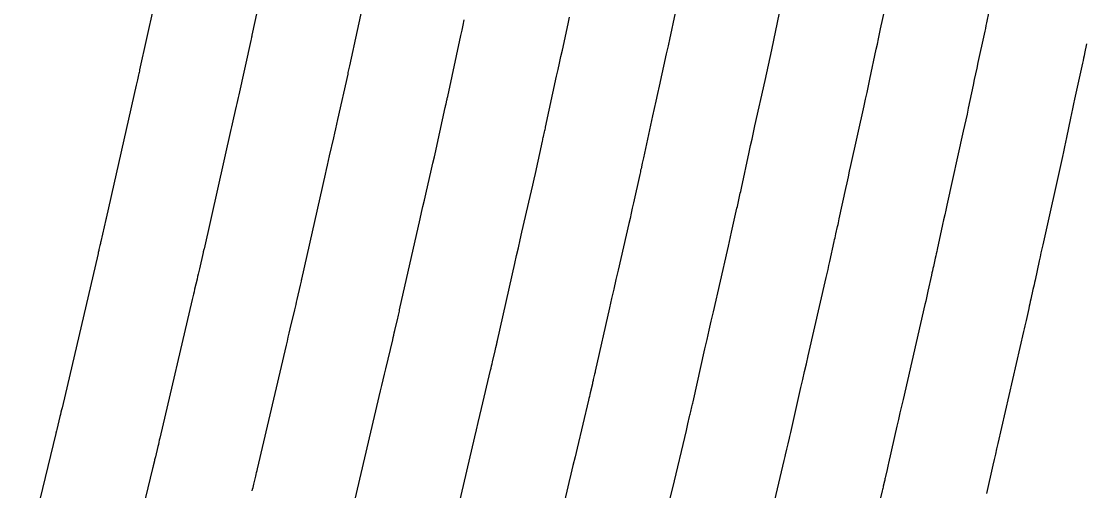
# Model space of a CAD drawing. Extents: x 1098669 to 1198896, y 698679 to 704410.
# Drawn here: x 1106771.68 to 1106802.83, y 699169.15 to 699182.91 of the extents above; entities that cross this region are included whole.
import ezdxf

# ---------------------------------------------------------------- set-up
doc = ezdxf.new("R2010")
doc.units = 0
doc.layers.add('R_Contours', color=7, linetype='Continuous')

msp = doc.modelspace()

# ---------------------------------------------------------------- linework, layer by layer
at = {"layer": 'R_Contours'}
for points in [[(1106778.949, 699184.879), (1106778.436, 699182.503), (1106778.43, 699182.478), (1106778.425, 699182.452), (1106778.41, 699182.388), (1106778.402, 699182.349), (1106778.052, 699180.761), (1106778.033, 699180.676), (1106778.014, 699180.59), (1106777.995, 699180.505), (1106777.975, 699180.42), (1106777.897, 699180.079), (1106777.877, 699179.993), (1106777.858, 699179.908), (1106777.838, 699179.823), (1106777.819, 699179.737), (1106777.034, 699176.247), (1106777.028, 699176.22), (1106777.013, 699176.157), (1106777.009, 699176.139), (1106776.897, 699175.652), (1106776.88, 699175.577), (1106776.863, 699175.503), (1106776.846, 699175.429), (1106776.828, 699175.355), (1106776.757, 699175.058), (1106776.74, 699174.984), (1106776.722, 699174.91), (1106776.705, 699174.836), (1106776.687, 699174.762), (1106775.737, 699170.691), (1106775.723, 699170.631), (1106775.709, 699170.571), (1106775.695, 699170.51), (1106775.68, 699170.45), (1106775.608, 699170.146), (1106775.601, 699170.117), (1106775.594, 699170.088), (1106775.587, 699170.059), (1106775.58, 699170.03), (1106775.545, 699169.886), (1106775.531, 699169.828), (1106775.524, 699169.799), (1106774.616, 699166.042)], [(1106791.055, 699184.217), (1106790.774, 699182.886), (1106790.725, 699182.655), (1106790.675, 699182.423), (1106790.625, 699182.192), (1106790.574, 699181.961), (1106790.363, 699181.01), (1106790.314, 699180.793), (1106790.267, 699180.575), (1106790.219, 699180.357), (1106790.172, 699180.139), (1106789.907, 699178.914), (1106789.898, 699178.873), (1106789.889, 699178.832), (1106789.88, 699178.791), (1106789.871, 699178.75), (1106789.834, 699178.586), (1106789.824, 699178.545), (1106789.815, 699178.503), (1106789.806, 699178.462), (1106789.797, 699178.421), (1106789.614, 699177.59), (1106789.58, 699177.438), (1106789.546, 699177.286), (1106789.512, 699177.134), (1106789.477, 699176.982), (1106789.163, 699175.62), (1106789.099, 699175.342), (1106789.036, 699175.064), (1106788.973, 699174.787), (1106788.91, 699174.509), (1106788.494, 699172.657), (1106788.487, 699172.626), (1106788.48, 699172.596), (1106788.473, 699172.565), (1106788.466, 699172.534), (1106788.437, 699172.412), (1106788.43, 699172.382), (1106788.423, 699172.351), (1106788.416, 699172.321), (1106788.409, 699172.29), (1106788.347, 699172.023), (1106788.335, 699171.968), (1106788.322, 699171.913), (1106788.309, 699171.858), (1106788.296, 699171.804), (1106787.961, 699170.399), (1106787.901, 699170.147), (1106787.841, 699169.895), (1106787.782, 699169.642), (1106787.723, 699169.39), (1106787.191, 699167.113)], [(1106778.447, 699169.15), (1106778.458, 699169.197), (1106778.47, 699169.245), (1106778.481, 699169.293), (1106778.493, 699169.341), (1106778.549, 699169.576), (1106778.562, 699169.631), (1106778.575, 699169.686), (1106778.588, 699169.742), (1106778.601, 699169.797), (1106779.446, 699173.419), (1106779.474, 699173.538), (1106779.502, 699173.656), (1106779.53, 699173.775), (1106779.558, 699173.894), (1106779.692, 699174.456), (1106779.71, 699174.531), (1106779.728, 699174.606), (1106779.745, 699174.681), (1106779.762, 699174.756), (1106779.859, 699175.177), (1106779.869, 699175.22), (1106779.886, 699175.292), (1106779.892, 699175.321), (1106779.899, 699175.35), (1106780.592, 699178.43), (1106780.622, 699178.564), (1106780.652, 699178.697), (1106780.683, 699178.83), (1106780.713, 699178.964), (1106780.836, 699179.497), (1106780.867, 699179.631), (1106780.897, 699179.764), (1106780.927, 699179.898), (1106780.957, 699180.031), (1106781.251, 699181.367), (1106781.259, 699181.407), (1106781.268, 699181.447), (1106781.286, 699181.526), (1106781.295, 699181.566), (1106781.304, 699181.606), (1106781.754, 699183.687)], [(1106793.526, 699167.917), (1106794.032, 699170.036), (1106794.042, 699170.077), (1106794.052, 699170.118), (1106794.061, 699170.159), (1106794.071, 699170.201), (1106794.108, 699170.366), (1106794.118, 699170.407), (1106794.127, 699170.448), (1106794.137, 699170.49), (1106794.147, 699170.531), (1106794.186, 699170.696), (1106794.195, 699170.737), (1106794.205, 699170.779), (1106794.214, 699170.82), (1106794.224, 699170.861), (1106794.519, 699172.177), (1106794.572, 699172.41), (1106794.625, 699172.643), (1106794.678, 699172.876), (1106794.731, 699173.108), (1106795.26, 699175.4), (1106795.286, 699175.517), (1106795.313, 699175.633), (1106795.339, 699175.75), (1106795.365, 699175.867), (1106795.495, 699176.457), (1106795.507, 699176.512), (1106795.519, 699176.568), (1106795.531, 699176.623), (1106795.544, 699176.678), (1106795.594, 699176.898), (1106795.606, 699176.954), (1106795.618, 699177.009), (1106795.63, 699177.064), (1106795.642, 699177.119), (1106795.836, 699178.014), (1106795.872, 699178.182), (1106795.909, 699178.349), (1106795.946, 699178.517), (1106795.983, 699178.684), (1106796.371, 699180.434), (1106796.414, 699180.63), (1106796.457, 699180.826), (1106796.499, 699181.022), (1106796.541, 699181.218), (1106796.727, 699182.098), (1106796.758, 699182.246), (1106796.79, 699182.394), (1106796.822, 699182.542), (1106796.853, 699182.69), (1106797.004, 699183.383)], [(1106775.553, 699183.331), (1106775.148, 699181.491), (1106775.14, 699181.454), (1106775.131, 699181.416), (1106775.123, 699181.379), (1106775.114, 699181.342), (1106775.08, 699181.193), (1106775.072, 699181.156), (1106775.063, 699181.119), (1106775.055, 699181.082), (1106775.046, 699181.044), (1106774.169, 699177.145), (1106774.166, 699177.13), (1106774.159, 699177.101), (1106774.012, 699176.46), (1106774.005, 699176.43), (1106773.998, 699176.401), (1106773.991, 699176.371), (1106773.984, 699176.341), (1106773.956, 699176.223), (1106773.949, 699176.194), (1106773.942, 699176.164), (1106773.935, 699176.135), (1106773.928, 699176.105), (1106772.874, 699171.586), (1106772.858, 699171.52), (1106772.843, 699171.455), (1106772.828, 699171.389), (1106772.812, 699171.324), (1106772.723, 699170.951), (1106772.714, 699170.911), (1106772.697, 699170.84), (1106772.694, 699170.83), (1106771.68, 699166.634)], [(1106784.328, 699168.008), (1106784.964, 699170.733), (1106785.012, 699170.941), (1106785.061, 699171.149), (1106785.111, 699171.356), (1106785.16, 699171.564), (1106785.428, 699172.688), (1106785.443, 699172.749), (1106785.457, 699172.811), (1106785.472, 699172.872), (1106785.486, 699172.934), (1106785.559, 699173.252), (1106785.57, 699173.303), (1106785.582, 699173.353), (1106785.606, 699173.454), (1106785.611, 699173.479), (1106785.617, 699173.504), (1106785.623, 699173.529), (1106785.629, 699173.554), (1106786.137, 699175.816), (1106786.189, 699176.046), (1106786.241, 699176.275), (1106786.294, 699176.505), (1106786.347, 699176.734), (1106786.586, 699177.773), (1106786.625, 699177.942), (1106786.663, 699178.112), (1106786.701, 699178.282), (1106786.739, 699178.452), (1106786.948, 699179.403), (1106786.956, 699179.437), (1106786.963, 699179.471), (1106786.971, 699179.505), (1106786.978, 699179.539), (1106787.009, 699179.675), (1106787.017, 699179.709), (1106787.024, 699179.743), (1106787.032, 699179.777), (1106787.039, 699179.811), (1106787.362, 699181.304), (1106787.404, 699181.496), (1106787.445, 699181.688), (1106787.488, 699181.88), (1106787.53, 699182.071), (1106787.7, 699182.838), (1106787.743, 699183.03)], [(1106790.691, 699168.938), (1106790.762, 699169.235), (1106791.164, 699170.92), (1106791.176, 699170.968), (1106791.187, 699171.016), (1106791.198, 699171.064), (1106791.209, 699171.112), (1106791.258, 699171.328), (1106791.267, 699171.364), (1106791.275, 699171.4), (1106791.283, 699171.436), (1106791.292, 699171.472), (1106791.326, 699171.615), (1106791.334, 699171.651), (1106791.342, 699171.687), (1106791.35, 699171.723), (1106791.359, 699171.759), (1106791.708, 699173.312), (1106791.769, 699173.583), (1106791.83, 699173.854), (1106791.892, 699174.124), (1106791.954, 699174.395), (1106792.368, 699176.191), (1106792.399, 699176.325), (1106792.43, 699176.46), (1106792.46, 699176.594), (1106792.489, 699176.729), (1106792.646, 699177.439), (1106792.656, 699177.487), (1106792.667, 699177.536), (1106792.678, 699177.584), (1106792.689, 699177.632), (1106792.732, 699177.824), (1106792.743, 699177.872), (1106792.754, 699177.92), (1106792.764, 699177.968), (1106792.775, 699178.017), (1106793.004, 699179.077), (1106793.046, 699179.269), (1106793.088, 699179.462), (1106793.13, 699179.655), (1106793.173, 699179.847), (1106793.468, 699181.177), (1106793.517, 699181.401), (1106793.566, 699181.625), (1106793.614, 699181.848), (1106793.662, 699182.072), (1106793.891, 699183.157)], [(1106800.026, 699183.204), (1106799.957, 699182.87), (1106799.939, 699182.787), (1106799.922, 699182.703), (1106799.904, 699182.62), (1106799.886, 699182.536), (1106799.705, 699181.705), (1106799.669, 699181.538), (1106799.633, 699181.372), (1106799.598, 699181.205), (1106799.563, 699181.039), (1106799.42, 699180.363), (1106799.384, 699180.195), (1106799.348, 699180.027), (1106799.311, 699179.859), (1106799.274, 699179.692), (1106798.793, 699177.521), (1106798.761, 699177.379), (1106798.73, 699177.236), (1106798.699, 699177.094), (1106798.668, 699176.952), (1106798.51, 699176.222), (1106798.497, 699176.16), (1106798.483, 699176.097), (1106798.469, 699176.035), (1106798.455, 699175.973), (1106798.399, 699175.724), (1106798.385, 699175.662), (1106798.371, 699175.6), (1106798.357, 699175.537), (1106798.343, 699175.475), (1106798.24, 699175.005), (1106798.218, 699174.906), (1106798.196, 699174.807), (1106798.174, 699174.708), (1106798.151, 699174.61), (1106797.509, 699171.822), (1106797.464, 699171.627), (1106797.419, 699171.432), (1106797.375, 699171.237), (1106797.331, 699171.042), (1106797.088, 699169.964), (1106797.078, 699169.917), (1106797.067, 699169.87), (1106797.056, 699169.824), (1106797.045, 699169.777), (1106796.996, 699169.566), (1106796.988, 699169.531), (1106796.98, 699169.497), (1106796.972, 699169.462), (1106796.964, 699169.428), (1106796.932, 699169.29), (1106796.924, 699169.255), (1106796.916, 699169.221), (1106796.908, 699169.186), (1106796.9, 699169.152), (1106796.284, 699166.571)], [(1106781.464, 699168.902), (1106782.205, 699172.076), (1106782.243, 699172.239), (1106782.282, 699172.402), (1106782.32, 699172.566), (1106782.359, 699172.729), (1106782.56, 699173.572), (1106782.576, 699173.64), (1106782.592, 699173.708), (1106782.608, 699173.776), (1106782.624, 699173.845), (1106782.709, 699174.215), (1106782.718, 699174.254), (1106782.727, 699174.294), (1106782.746, 699174.373), (1106782.755, 699174.412), (1106782.764, 699174.452), (1106783.365, 699177.123), (1106783.406, 699177.305), (1106783.447, 699177.486), (1106783.488, 699177.668), (1106783.53, 699177.849), (1106783.697, 699178.575), (1106783.739, 699178.757), (1106783.78, 699178.938), (1106783.821, 699179.12), (1106783.861, 699179.302), (1106784.099, 699180.385), (1106784.105, 699180.412), (1106784.111, 699180.439), (1106784.117, 699180.466), (1106784.123, 699180.493), (1106784.148, 699180.601), (1106784.154, 699180.628), (1106784.16, 699180.655), (1106784.166, 699180.682), (1106784.172, 699180.709), (1106784.558, 699182.496), (1106784.591, 699182.648), (1106784.624, 699182.801), (1106784.658, 699182.953)], [(1106802.885, 699182.25), (1106802.827, 699181.97), (1106802.812, 699181.9), (1106802.798, 699181.83), (1106802.783, 699181.76), (1106802.768, 699181.69), (1106802.537, 699180.63), (1106802.507, 699180.49), (1106802.477, 699180.35), (1106802.447, 699180.209), (1106802.417, 699180.069), (1106802.299, 699179.509), (1106802.269, 699179.369), (1106802.239, 699179.228), (1106802.209, 699179.088), (1106802.178, 699178.949), (1106801.603, 699176.358), (1106801.577, 699176.241), (1106801.551, 699176.123), (1106801.525, 699176.006), (1106801.5, 699175.889), (1106801.378, 699175.325), (1106801.363, 699175.255), (1106801.348, 699175.186), (1106801.332, 699175.117), (1106801.317, 699175.047), (1106801.254, 699174.77), (1106801.238, 699174.701), (1106801.223, 699174.632), (1106801.208, 699174.563), (1106801.192, 699174.493), (1106801.115, 699174.144), (1106801.097, 699174.062), (1106801.079, 699173.981), (1106801.061, 699173.9), (1106801.042, 699173.819), (1106800.286, 699170.536), (1106800.25, 699170.378), (1106800.214, 699170.221), (1106800.178, 699170.064), (1106800.142, 699169.906), (1106799.953, 699169.066)]]:
    msp.add_lwpolyline(points, dxfattribs=at)

doc.saveas('drawing.dxf')
